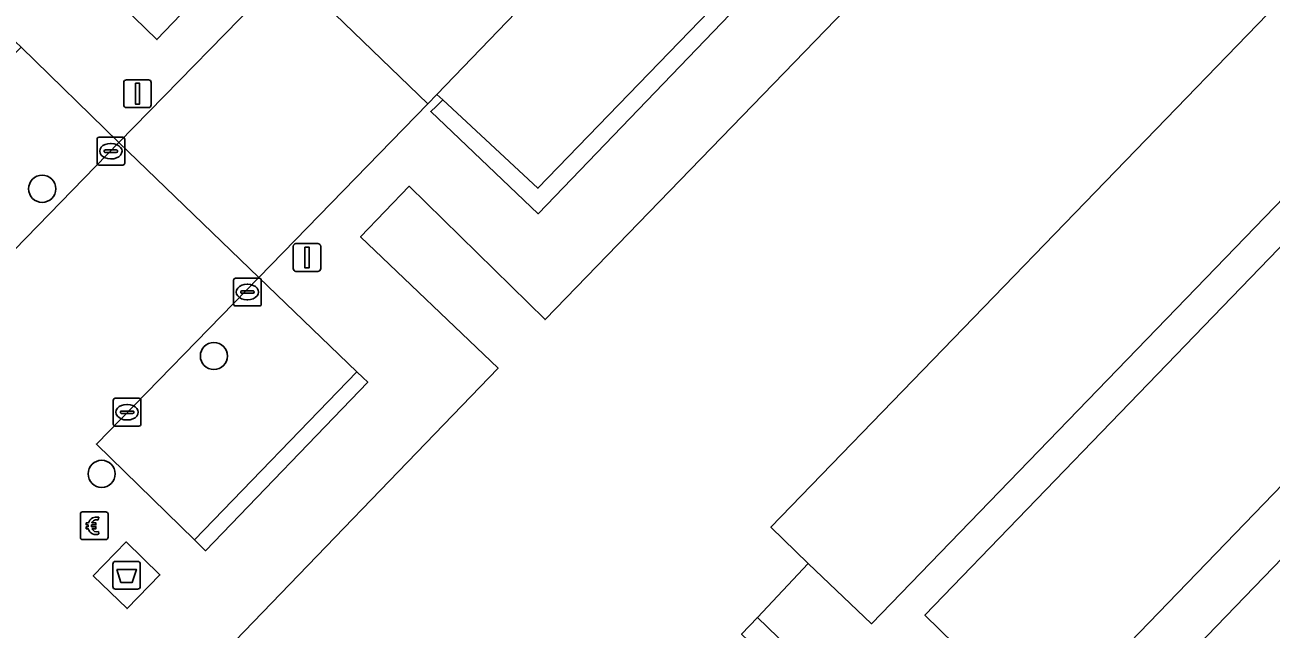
# Model space of a CAD drawing. Extents: x 160349 to 161355, y 381727 to 382854.
# Drawn here: x 161004.1 to 161048.99, y 382693.83 to 382715.61 of the extents above; entities that cross this region are included whole.
import ezdxf

# ---------------------------------------------------------------- set-up
doc = ezdxf.new("R2010")
doc.units = 0
for name, color, linetype in [('IMGEO_Afval_apart_plaats', 7, 'Continuous'), ('IMGEO_Betaalautomaat', 7, 'Continuous'), ('IMGEO_Boom', 7, 'Continuous'), ('IMGEO_Erf', 7, 'Continuous'), ('IMGEO_Groenvoorziening', 7, 'Continuous'), ('IMGEO_Haag', 7, 'Continuous'), ('IMGEO_Kolk', 7, 'Continuous'), ('IMGEO_Lichtmast', 7, 'Continuous'), ('IMGEO_Pand', 7, 'Continuous'), ('IMGEO_Parkeervlak_open', 7, 'Continuous'), ('IMGEO_Rijbaan_lokaal_open', 7, 'Continuous'), ('IMGEO_Voetpad_gesloten', 7, 'Continuous'), ('IMGEO_Voetpad_open', 7, 'Continuous')]:
    doc.layers.add(name, color=color, linetype=linetype)

msp = doc.modelspace()

# ---------------------------------------------------------------- linework, layer by layer
at = {"layer": 'IMGEO_Afval_apart_plaats'}
for p, q in [((161007.364, 382696.268), (161008.154, 382696.268)), ((161008.154, 382696.268), (161007.364, 382696.268)), ((161007.264, 382695.368), (161007.264, 382696.168)), ((161007.264, 382696.168), (161007.264, 382695.368)), ((161008.254, 382696.168), (161008.254, 382695.368)), ((161008.254, 382695.368), (161008.254, 382696.168)), ((161008.154, 382695.268), (161007.364, 382695.268)), ((161007.364, 382695.268), (161008.154, 382695.268))]:
    msp.add_line(p, q, dxfattribs=at)
msp.add_lwpolyline([(161007.407, 382695.982), (161008.111, 382695.982), (161007.962, 382695.512), (161007.556, 382695.512), (161007.407, 382695.982)], dxfattribs=at)
for centre, start, end in [((161007.364, 382696.168), 90, 180), ((161007.364, 382696.168), 90, 180), ((161008.154, 382696.168), 0, 90), ((161008.154, 382696.168), 360, 90), ((161007.364, 382695.368), 180, 270), ((161007.364, 382695.368), 180, 270), ((161008.154, 382695.368), 270, 0), ((161008.154, 382695.368), 270, 0)]:
    msp.add_arc(centre, 0.1, start, end, dxfattribs=at)
at = {"layer": 'IMGEO_Betaalautomaat'}
for p, q in [((161006.168, 382698.053), (161007.009, 382698.053)), ((161007.009, 382698.053), (161006.168, 382698.053)), ((161006.093, 382697.129), (161006.093, 382697.97)), ((161006.093, 382697.97), (161006.093, 382697.129)), ((161006.376, 382697.517), (161006.376, 382697.585)), ((161006.497, 382697.585), (161006.497, 382697.517)), ((161006.755, 382697.858), (161006.738, 382697.758)), ((161007.092, 382697.979), (161007.092, 382697.138)), ((161007.092, 382697.138), (161007.092, 382697.979)), ((161006.742, 382697.352), (161006.764, 382697.265)), ((161007.018, 382697.054), (161006.177, 382697.054)), ((161006.177, 382697.054), (161007.018, 382697.054))]:
    msp.add_line(p, q, dxfattribs=at)
for points in [[(161006.376, 382697.585), (161006.307, 382697.585), (161006.307, 382697.654), (161006.386, 382697.654)], [(161006.508, 382697.654), (161006.655, 382697.654), (161006.655, 382697.585), (161006.497, 382697.585)], [(161006.381, 382697.448), (161006.307, 382697.448), (161006.307, 382697.517), (161006.376, 382697.517)], [(161006.497, 382697.517), (161006.655, 382697.517), (161006.655, 382697.448), (161006.511, 382697.448)]]:
    msp.add_lwpolyline(points, dxfattribs=at)
for centre, radius, start, end in [((161006.171, 382697.976), 0.0779, 92.4484, 184.2845), ((161006.171, 382697.976), 0.0779, 92.4484, 184.2845), ((161007.015, 382697.976), 0.0779, 2.4484, 94.2845), ((161007.015, 382697.976), 0.0779, 2.4484, 94.2845), ((161006.669, 382697.578), 0.293, 73.014, 165.0139), ((161006.675, 382697.591), 0.179, 69.3236, 159.5683), ((161006.171, 382697.132), 0.0779, 182.4484, 274.2845), ((161006.171, 382697.132), 0.0779, 182.4484, 274.2845), ((161006.642, 382697.503), 0.267, 191.8096, 297.0389), ((161006.675, 382697.518), 0.179, 202.7625, 291.8693), ((161007.015, 382697.132), 0.0779, 272.4484, 4.2845), ((161007.015, 382697.132), 0.0779, 272.4484, 4.2845)]:
    msp.add_arc(centre, radius, start, end, dxfattribs=at)
at = {"layer": 'IMGEO_Boom'}
for centre in [(161004.72, 382709.698), (161010.905, 382703.672), (161006.862, 382699.424)]:
    msp.add_circle(centre, 0.489, dxfattribs=at)
at = {"layer": 'IMGEO_Erf'}
msp.add_lwpolyline([(161059.391, 382719.687), (161057.166, 382721.855), (161055.803, 382723.183), (161030.973, 382697.499), (161032.315, 382696.191), (161034.597, 382694.021)], close=True, dxfattribs=at)
at = {"layer": 'IMGEO_Groenvoorziening'}
for points in [[(161019.149, 382712.904), (161018.908, 382712.668), (161018.719, 382712.482), (161022.59, 382708.799), (161030.403, 382716.937), (161026.525, 382720.636), (161026.344, 382720.456), (161026.058, 382720.17), (161029.49, 382716.881), (161022.576, 382709.718)], [(161055.62, 382705.485), (161051.256, 382709.619), (161036.517, 382694.334), (161040.799, 382690.14)], [(161016.445, 382702.731), (161016.272, 382702.898), (161016.051, 382703.101), (161010.206, 382697.051), (161010.437, 382696.819), (161010.603, 382696.652)]]:
    msp.add_lwpolyline(points, close=True, dxfattribs=at)
at = {"layer": 'IMGEO_Haag'}
for points in [[(161019.149, 382712.904), (161018.908, 382712.668), (161018.719, 382712.482), (161022.59, 382708.799), (161030.403, 382716.937), (161026.525, 382720.636), (161026.344, 382720.456), (161026.058, 382720.17), (161029.49, 382716.881), (161022.576, 382709.718)], [(161016.445, 382702.731), (161016.272, 382702.898), (161016.051, 382703.101), (161010.206, 382697.051), (161010.437, 382696.819), (161010.603, 382696.652)]]:
    msp.add_lwpolyline(points, close=True, dxfattribs=at)
at = {"layer": 'IMGEO_Kolk'}
for p, q in [((161006.693, 382710.629), (161006.693, 382711.481)), ((161006.768, 382711.555), (161007.62, 382711.555)), ((161007.694, 382711.481), (161007.694, 382710.629)), ((161006.952, 382711.049), (161006.952, 382711.061)), ((161006.995, 382711.098), (161007.393, 382711.098)), ((161007.181, 382711.335), (161007.206, 382711.335)), ((161007.436, 382711.061), (161007.436, 382711.049)), ((161007.39, 382711.012), (161006.992, 382711.012)), ((161007.204, 382710.775), (161007.179, 382710.775)), ((161007.62, 382710.555), (161006.768, 382710.555)), ((161011.61, 382705.551), (161011.61, 382706.403)), ((161011.685, 382706.477), (161012.537, 382706.477)), ((161012.098, 382706.257), (161012.123, 382706.257)), ((161012.611, 382706.403), (161012.611, 382705.551)), ((161011.869, 382705.971), (161011.869, 382705.983)), ((161012.307, 382705.934), (161011.909, 382705.934)), ((161011.912, 382706.02), (161012.31, 382706.02)), ((161012.121, 382705.697), (161012.096, 382705.697)), ((161012.353, 382705.983), (161012.353, 382705.971)), ((161012.537, 382705.477), (161011.685, 382705.477)), ((161007.276, 382701.221), (161007.276, 382702.073)), ((161007.351, 382702.147), (161008.203, 382702.147)), ((161008.277, 382702.073), (161008.277, 382701.221)), ((161007.535, 382701.641), (161007.535, 382701.653)), ((161007.973, 382701.604), (161007.575, 382701.604)), ((161007.578, 382701.69), (161007.976, 382701.69)), ((161007.764, 382701.927), (161007.789, 382701.927)), ((161008.019, 382701.653), (161008.019, 382701.641)), ((161007.787, 382701.367), (161007.762, 382701.367)), ((161008.203, 382701.147), (161007.351, 382701.147))]:
    msp.add_line(p, q, dxfattribs=at)
for points in [[(161006.693, 382710.629), (161006.693, 382711.481)], [(161006.768, 382711.555), (161007.62, 382711.555)], [(161007.694, 382711.481), (161007.694, 382710.629)], [(161007.62, 382710.555), (161006.768, 382710.555)], [(161011.61, 382705.551), (161011.61, 382706.403)], [(161011.685, 382706.477), (161012.537, 382706.477)], [(161012.611, 382706.403), (161012.611, 382705.551)], [(161012.537, 382705.477), (161011.685, 382705.477)], [(161007.276, 382701.221), (161007.276, 382702.073)], [(161007.351, 382702.147), (161008.203, 382702.147)], [(161008.277, 382702.073), (161008.277, 382701.221)], [(161008.203, 382701.147), (161007.351, 382701.147)]]:
    msp.add_lwpolyline(points, dxfattribs=at)
for centre, radius, start, end in [((161006.77, 382711.479), 0.0765, 91.552, 178.448), ((161006.77, 382711.479), 0.0765, 91.552, 178.448), ((161007.618, 382711.479), 0.0765, 1.552, 88.448), ((161007.618, 382711.479), 0.0765, 1.552, 88.448), ((161006.992, 382711.058), 0.0403, 85.8775, 175.7526), ((161006.989, 382711.048), 0.0366, 178.938, 274.7102), ((161007.393, 382711.055), 0.043, 264.8664, 352.4533), ((161007.397, 382711.06), 0.0386, 1.7309, 96.639), ((161006.77, 382710.631), 0.0765, 181.552, 268.448), ((161006.77, 382710.631), 0.0765, 181.552, 268.448), ((161007.618, 382710.631), 0.0765, 271.552, 358.448), ((161007.618, 382710.631), 0.0765, 271.552, 358.448), ((161011.687, 382706.401), 0.0765, 91.552, 178.448), ((161011.687, 382706.401), 0.0765, 91.552, 178.448), ((161012.535, 382706.401), 0.0765, 1.552, 88.448), ((161012.535, 382706.401), 0.0765, 1.552, 88.448), ((161011.909, 382705.98), 0.0403, 85.8775, 175.7526), ((161011.906, 382705.97), 0.0366, 178.938, 274.7102), ((161012.31, 382705.977), 0.043, 264.8664, 352.4533), ((161012.314, 382705.982), 0.0386, 1.7309, 96.639), ((161011.687, 382705.553), 0.0765, 181.552, 268.448), ((161011.687, 382705.553), 0.0765, 181.552, 268.448), ((161012.535, 382705.553), 0.0765, 271.552, 358.448), ((161012.535, 382705.553), 0.0765, 271.552, 358.448), ((161007.353, 382702.071), 0.0765, 91.552, 178.448), ((161007.353, 382702.071), 0.0765, 91.552, 178.448), ((161008.201, 382702.071), 0.0765, 1.552, 88.448), ((161008.201, 382702.071), 0.0765, 1.552, 88.448), ((161007.575, 382701.65), 0.0403, 85.8775, 175.7526), ((161007.572, 382701.64), 0.0366, 178.938, 274.7102), ((161007.976, 382701.647), 0.043, 264.8664, 352.4533), ((161007.98, 382701.652), 0.0386, 1.7309, 96.639), ((161007.353, 382701.223), 0.0765, 181.552, 268.448), ((161007.353, 382701.223), 0.0765, 181.552, 268.448), ((161008.201, 382701.223), 0.0765, 271.552, 358.448), ((161008.201, 382701.223), 0.0765, 271.552, 358.448)]:
    msp.add_arc(centre, radius, start, end, dxfattribs=at)
for centre, major_axis, ratio, start_param, end_param in [((161007.18, 382711.055), (-0.387, 0.002), 0.722429, 4.712389, 7.853982), ((161007.205, 382711.055), (-0.39, 0.002), 0.717154, 1.570796, 4.712389), ((161012.097, 382705.977), (-0.387, 0.002), 0.722429, 4.712389, 7.853982), ((161012.122, 382705.977), (-0.39, 0.002), 0.717154, 1.570796, 4.712389), ((161007.763, 382701.647), (-0.387, 0.002), 0.722429, 4.712389, 7.853982), ((161007.788, 382701.647), (-0.39, 0.002), 0.717154, 1.570796, 4.712389)]:
    msp.add_ellipse(centre, major_axis=major_axis, ratio=ratio, start_param=start_param, end_param=end_param, dxfattribs=at)
at = {"layer": 'IMGEO_Lichtmast'}
for p, q in [((161007.655, 382712.727), (161007.655, 382713.527)), ((161007.655, 382713.527), (161007.655, 382712.727)), ((161007.755, 382713.627), (161008.545, 382713.627)), ((161008.545, 382713.627), (161007.755, 382713.627)), ((161008.645, 382713.527), (161008.645, 382712.727)), ((161008.645, 382712.727), (161008.645, 382713.527)), ((161008.545, 382712.627), (161007.755, 382712.627)), ((161007.755, 382712.627), (161008.545, 382712.627)), ((161013.761, 382706.824), (161013.761, 382707.624)), ((161013.761, 382707.624), (161013.761, 382706.824)), ((161013.861, 382707.724), (161014.651, 382707.724)), ((161014.651, 382707.724), (161013.861, 382707.724)), ((161014.751, 382707.624), (161014.751, 382706.824)), ((161014.751, 382706.824), (161014.751, 382707.624)), ((161014.651, 382706.724), (161013.861, 382706.724)), ((161013.861, 382706.724), (161014.651, 382706.724))]:
    msp.add_line(p, q, dxfattribs=at)
for points in [[(161008.075, 382713.502), (161008.225, 382713.502), (161008.225, 382712.752), (161008.075, 382712.752), (161008.075, 382713.502)], [(161014.181, 382707.599), (161014.331, 382707.599), (161014.331, 382706.849), (161014.181, 382706.849), (161014.181, 382707.599)]]:
    msp.add_lwpolyline(points, dxfattribs=at)
for centre, start, end in [((161007.755, 382713.527), 90, 180), ((161007.755, 382713.527), 90, 180), ((161008.545, 382713.527), 0, 90), ((161008.545, 382713.527), 360, 90), ((161007.755, 382712.727), 180, 270), ((161007.755, 382712.727), 180, 270), ((161008.545, 382712.727), 270, 0), ((161008.545, 382712.727), 270, 0), ((161013.861, 382707.624), 90, 180), ((161013.861, 382707.624), 90, 180), ((161014.651, 382707.624), 0, 90), ((161014.651, 382707.624), 360, 90), ((161013.861, 382706.824), 180, 270), ((161013.861, 382706.824), 180, 270), ((161014.651, 382706.824), 270, 0), ((161014.651, 382706.824), 270, 0)]:
    msp.add_arc(centre, 0.1, start, end, dxfattribs=at)
at = {"layer": 'IMGEO_Pand'}
msp.add_lwpolyline([(160993.734, 382709.357), (161000, 382715.837), (161003.911, 382719.882), (161008.852, 382715.077), (161010.592, 382716.905), (161005.585, 382721.571), (161030.629, 382747.527), (161035.694, 382742.675), (161039.619, 382746.743), (161037.734, 382748.655), (161038.868, 382749.83), (161038.692, 382750), (161034.431, 382754.127), (161027.855, 382760.495), (161020.296, 382767.816), (161016.012, 382761.728), (161019.116, 382758.717), (161021.371, 382756.531), (161022.719, 382755.223), (161017.671, 382750), (161000, 382731.717), (160997.877, 382729.521), (160996.501, 382730.815), (160984.512, 382718.361)], close=True, dxfattribs=at)
msp.add_lwpolyline([(161029.914, 382693.651), (161030.482, 382694.252), (161032.315, 382696.191), (161030.973, 382697.499), (161055.803, 382723.183), (161060.916, 382728.487), (161054.372, 382734.827), (161049.898, 382739.161), (161048.744, 382737.94), (161046.813, 382739.8), (161042.849, 382735.757), (161047.885, 382730.864), (161022.837, 382704.988), (161017.933, 382709.791), (161016.186, 382707.964), (161021.141, 382703.229), (161011.019, 382692.737)], dxfattribs=at)
at = {"layer": 'IMGEO_Parkeervlak_open'}
for points in [[(161018.939, 382713.1), (161019.149, 382712.904), (161022.576, 382709.718), (161029.49, 382716.881), (161026.058, 382720.17), (161025.891, 382720.33)], [(161003.962, 382714.801), (161000, 382710.738), (160998.071, 382708.76), (161000, 382706.906), (161001.623, 382705.346), (161007.476, 382711.365)], [(161012.521, 382706.506), (161006.671, 382700.499), (161010.206, 382697.051), (161016.051, 382703.101)]]:
    msp.add_lwpolyline(points, close=True, dxfattribs=at)
at = {"layer": 'IMGEO_Rijbaan_lokaal_open'}
for points in [[(161013.905, 382717.919), (161013.686, 382717.714), (161013.587, 382717.61), (161018.614, 382712.762), (161018.939, 382713.1), (161025.891, 382720.33), (161028.235, 382722.768), (161036.93, 382731.811), (161036.321, 382732.396), (161037.297, 382733.418), (161033.568, 382737.05), (161032.507, 382735.969), (161031.869, 382736.538), (161029.94, 382734.55), (161024.914, 382729.387), (161023.155, 382727.562), (161020.879, 382725.201), (161017.287, 382721.474)], [(161012.521, 382706.506), (161018.614, 382712.762), (161013.587, 382717.61), (161013.467, 382717.507), (161007.476, 382711.365)], [(161007.476, 382711.365), (161001.623, 382705.346), (161000, 382706.906), (160998.071, 382708.76), (160997.909, 382708.915), (160997.705, 382709.111), (161000, 382711.498), (161003.553, 382715.193), (161003.962, 382714.801)], [(161012.521, 382706.506), (161016.051, 382703.101), (161016.272, 382702.898), (161016.445, 382702.731), (161010.603, 382696.652), (161010.437, 382696.819), (161010.206, 382697.051), (161006.671, 382700.499)], [(161042.429, 382682.726), (161042.765, 382683.072), (161045.366, 382685.625), (161046.871, 382687.184), (161050.302, 382690.73), (161053.354, 382687.758), (161065.538, 382675.968), (161070.084, 382671.52), (161074.884, 382676.467), (161051.793, 382698.867), (161039.193, 382685.83)], [(161006.557, 382695.751), (161007.743, 382696.97), (161008.961, 382695.785), (161007.776, 382694.566)]]:
    msp.add_lwpolyline(points, close=True, dxfattribs=at)
for points in [[(161011.019, 382692.737), (161021.141, 382703.229), (161016.186, 382707.964), (161017.933, 382709.791), (161022.837, 382704.988), (161047.885, 382730.864)], [(161010.592, 382716.905), (161008.852, 382715.077), (161003.911, 382719.882)], [(161030.403, 382716.937), (161022.59, 382708.799), (161018.719, 382712.482), (161018.908, 382712.668), (161019.149, 382712.904), (161018.939, 382713.1), (161018.614, 382712.762), (161012.521, 382706.506), (161007.476, 382711.365), (161013.467, 382717.507)]]:
    msp.add_lwpolyline(points, dxfattribs=at)
at = {"layer": 'IMGEO_Voetpad_gesloten'}
msp.add_lwpolyline([(161008.961, 382695.785), (161007.743, 382696.97), (161006.557, 382695.751), (161007.776, 382694.566)], close=True, dxfattribs=at)
at = {"layer": 'IMGEO_Voetpad_open'}
for points in [[(161105.295, 382660.762), (161058.364, 382706.261), (161061.787, 382709.716), (161065.636, 382713.602), (161059.391, 382719.687), (161034.597, 382694.021), (161032.315, 382696.191), (161030.482, 382694.252), (161037.795, 382687.172)], [(161039.193, 382685.83), (161051.793, 382698.867), (161055.199, 382702.411), (161056.767, 382703.994), (161079.776, 382681.624)]]:
    msp.add_lwpolyline(points, dxfattribs=at)
for points in [[(161051.256, 382709.619), (161055.62, 382705.485), (161040.799, 382690.14), (161036.517, 382694.334)], [(161030.482, 382694.252), (161029.914, 382693.651), (161031.928, 382691.73), (161033.411, 382689.599), (161033.944, 382687.058), (161033.552, 382684.89), (161034.584, 382683.873), (161037.795, 382687.172)]]:
    msp.add_lwpolyline(points, close=True, dxfattribs=at)

doc.saveas('drawing.dxf')
